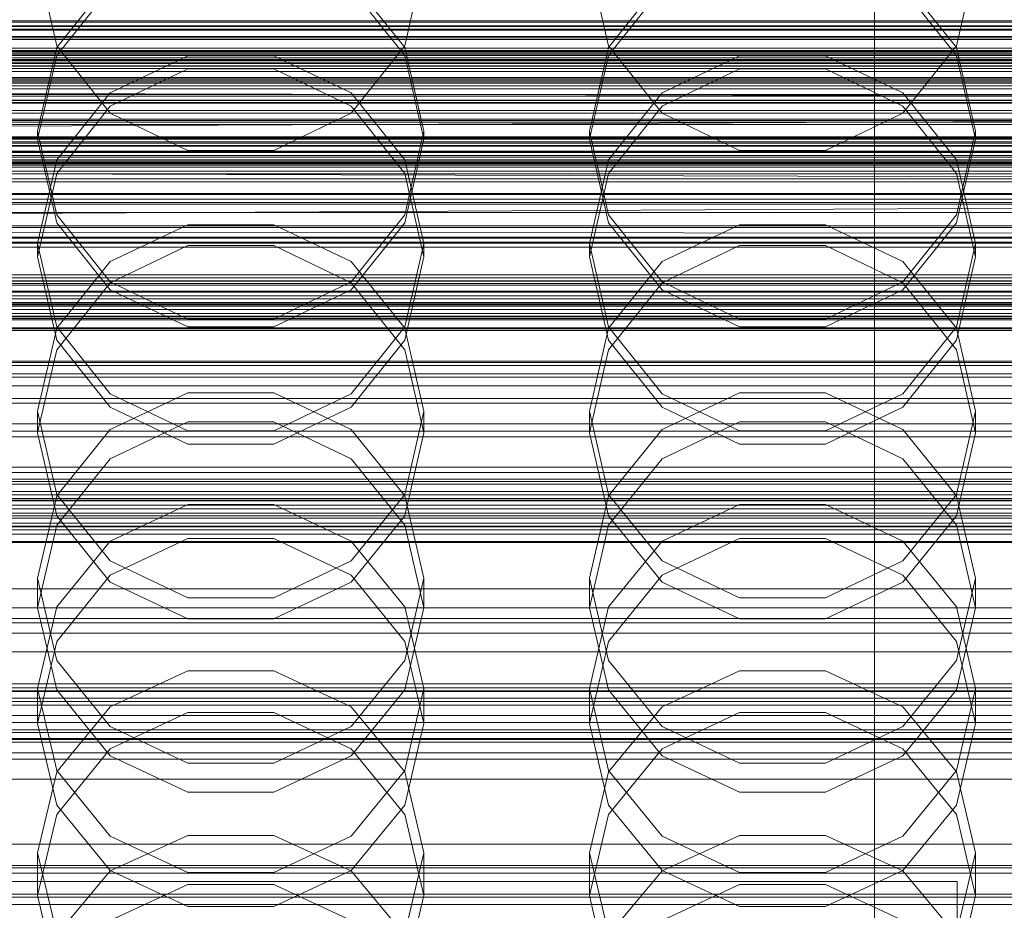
# Model space of a CAD drawing. Header units: millimetres. Extents: x -4738 to 65662, y -68080 to 6847.
# Tile 262 of 656: x -93 to 14, y -34378 to -34281. Entities that reach past the tile are written whole.
import ezdxf

# ---------------------------------------------------------------- set-up
doc = ezdxf.new("R2010")
doc.units = ezdxf.units.MM
for name, color, linetype, lineweight in [('COTAS_O', 1, 'Continuous', 0), ('COTAS_P', 1, 'Continuous', 0), ('frontal_briquetadora', 7, 'Continuous', 0), ('frontal_C01', 7, 'Continuous', 0), ('frontal_C02', 7, 'Continuous', 0), ('frontal_C03', 7, 'Continuous', 0), ('frontal_mezcladora', 7, 'Continuous', 0), ('frontal_secador', 7, 'Continuous', 0), ('frontal_tolva', 7, 'Continuous', 0)]:
    doc.layers.add(name, color=color, linetype=linetype, lineweight=lineweight)
doc.dimstyles.new('R19_100', dxfattribs={"dimtxt": 250, "dimasz": 150, "dimexe": 150, "dimexo": 80, "dimgap": 100, "dimtad": 1, "dimtih": 1, "dimtoh": 1, "dimdsep": 46, "dimcen": 0.09, "dimadec": 0, "dimazin": 0, "dimtfac": 1, "dimtdec": 4, "dimtofl": 0, "dimtmove": 0, "dimatfit": 3, "dimfxl": 1, "dimtolj": 1, "dimtzin": 0, "dimarcsym": 0})

# ---------------------------------------------------------------- blocks, each defined once
blk = doc.blocks.new('DIM_R31_48')
at = {"layer": 'COTAS_O'}
for p, q in [((-1725, -33700), (-1575, -33655)), ((1725, -33700), (1575, -33655)), ((-1725, -34400), (-1725, -33700)), ((-1725, -33700), (1725, -33700)), ((-1725, -33700), (-1575, -33745)), ((1725, -33700), (1575, -33745)), ((1725, -34400), (1725, -33700))]:
    blk.add_line(p, q, dxfattribs=at)
blk.add_text('3450 O', height=250, dxfattribs=at).set_placement((0, -33600))
blk = doc.blocks.new('DIM_R31_49')
at = {"layer": 'COTAS_P'}
for p, q in [((-150, -32300), (550, -32300)), ((550, -32300), (505, -32450)), ((550, -34900), (550, -32300)), ((550, -32300), (595, -32450)), ((550, -34900), (505, -34750)), ((550, -34900), (595, -34750)), ((-150, -34900), (550, -34900))]:
    blk.add_line(p, q, dxfattribs=at)
blk.add_text('2600 P', height=250, rotation=90, dxfattribs=at).set_placement((450, -33600))
blk = doc.blocks.new('DIM_R31_51')
at = {"layer": 'COTAS_O'}
for p, q in [((-650, -33700), (50, -33700)), ((50, -33700), (5, -33850)), ((50, -34900), (50, -33700)), ((50, -33700), (95, -33850)), ((50, -34900), (5, -34750)), ((50, -34900), (95, -34750)), ((-650, -34900), (50, -34900))]:
    blk.add_line(p, q, dxfattribs=at)
blk.add_text('1200 O', height=250, rotation=90, dxfattribs=at).set_placement((-50, -34300))
blk = doc.blocks.new('DIM_R31_52')
at = {"layer": 'COTAS_O'}
for p, q in [((-650, -34200), (-500, -34155)), ((650, -34200), (500, -34155)), ((-650, -34900), (-650, -34200)), ((-650, -34200), (650, -34200)), ((-650, -34200), (-500, -34245)), ((650, -34200), (500, -34245)), ((650, -34900), (650, -34200))]:
    blk.add_line(p, q, dxfattribs=at)
blk.add_text('1300 O', height=250, dxfattribs=at).set_placement((0, -34100))
blk = doc.blocks.new('DIM_R31_57')
at = {"layer": 'COTAS_P'}
for p, q in [((-305, -34680), (395, -34680)), ((395, -34680), (350, -34830)), ((395, -36000), (395, -34680)), ((395, -34680), (440, -34830)), ((395, -36000), (350, -35850)), ((395, -36000), (440, -35850)), ((-305, -36000), (395, -36000))]:
    blk.add_line(p, q, dxfattribs=at)
blk.add_text('1320 P', height=250, rotation=90, dxfattribs=at).set_placement((295, -35340))

msp = doc.modelspace()

# ---------------------------------------------------------------- linework, layer by layer
at = {"layer": 'frontal_briquetadora'}
for p, q in [((-88.92, -34284.112), (-91, -34275)), ((-49, -34275), (-51.08, -34284.112)), ((-28.92, -34284.112), (-31, -34275)), ((11, -34275), (8.92, -34284.112)), ((-83.093, -34276.965), (-88.92, -34284.263)), ((-51.08, -34284.263), (-56.907, -34276.965)), ((-23.093, -34276.965), (-28.92, -34284.263)), ((8.92, -34284.263), (3.093, -34276.965)), ((-88.92, -34285.14), (-83.094, -34277.832)), ((-56.906, -34277.832), (-51.08, -34285.14)), ((-28.92, -34285.14), (-23.094, -34277.832)), ((3.094, -34277.832), (8.92, -34285.14)), ((-83.094, -34291.418), (-88.92, -34284.112)), ((-51.08, -34284.112), (-56.906, -34291.418)), ((-23.094, -34291.418), (-28.92, -34284.112)), ((8.92, -34284.112), (3.094, -34291.418)), ((-160, -34284.973), (200, -34284.973)), ((-88.92, -34284.263), (-91, -34293.364)), ((-91, -34294.247), (-88.92, -34285.14)), ((-83.093, -34289.221), (-74.673, -34285.179)), ((-74.673, -34285.179), (-65.327, -34285.179)), ((-65.327, -34285.179), (-56.907, -34289.221)), ((-49, -34293.364), (-51.08, -34284.263)), ((-51.08, -34285.14), (-49, -34294.247)), ((-28.92, -34284.263), (-31, -34293.364)), ((-31, -34294.247), (-28.92, -34285.14)), ((-23.093, -34289.221), (-14.673, -34285.179)), ((-14.673, -34285.179), (-5.327, -34285.179)), ((-5.327, -34285.179), (3.093, -34289.221)), ((11, -34293.364), (8.92, -34284.263)), ((8.92, -34285.14), (11, -34294.247)), ((-74.674, -34286.607), (-83.094, -34290.664)), ((-65.326, -34286.607), (-74.674, -34286.607)), ((-56.906, -34290.664), (-65.326, -34286.607)), ((-14.674, -34286.607), (-23.094, -34290.664)), ((-5.326, -34286.607), (-14.674, -34286.607)), ((3.094, -34290.664), (-5.326, -34286.607)), ((-160, -34289.389), (200, -34289.389)), ((-88.92, -34296.503), (-83.093, -34289.221)), ((-56.907, -34289.221), (-51.08, -34296.503)), ((-28.92, -34296.503), (-23.093, -34289.221)), ((3.093, -34289.221), (8.92, -34296.503)), ((-83.094, -34290.664), (-88.92, -34297.965)), ((-74.674, -34295.473), (-83.094, -34291.418)), ((-56.906, -34291.418), (-65.326, -34295.473)), ((-51.08, -34297.964), (-56.906, -34290.664)), ((-23.094, -34290.664), (-28.92, -34297.965)), ((-14.674, -34295.473), (-23.094, -34291.418)), ((3.094, -34291.418), (-5.326, -34295.473)), ((8.92, -34297.964), (3.094, -34290.664)), ((-91, -34293.364), (-91, -34294.247)), ((-91, -34293.364), (-88.92, -34302.464)), ((-51.08, -34302.464), (-49, -34293.364)), ((-49, -34293.364), (-49, -34294.247)), ((-31, -34293.364), (-31, -34294.247)), ((-31, -34293.364), (-28.92, -34302.464)), ((8.92, -34302.464), (11, -34293.364)), ((11, -34293.364), (11, -34294.247)), ((-91, -34294.247), (-109, -34294.247)), ((-88.92, -34303.343), (-91, -34294.247)), ((-49, -34294.247), (-51.08, -34303.343)), ((-31, -34294.247), (-49, -34294.247)), ((-28.92, -34303.343), (-31, -34294.247)), ((11, -34294.247), (8.92, -34303.343)), ((29, -34294.247), (11, -34294.247)), ((-65.326, -34295.473), (-74.674, -34295.473)), ((-5.326, -34295.473), (-14.674, -34295.473)), ((-91, -34305.584), (-88.92, -34296.503)), ((-51.08, -34296.503), (-49, -34305.584)), ((-31, -34305.584), (-28.92, -34296.503)), ((8.92, -34296.503), (11, -34305.584)), ((-88.92, -34297.965), (-91, -34307.055)), ((-49, -34307.055), (-51.08, -34297.964)), ((-28.92, -34297.965), (-31, -34307.055)), ((11, -34307.055), (8.92, -34297.964)), ((-88.92, -34302.464), (-83.093, -34309.762)), ((-83.094, -34310.629), (-88.92, -34303.343)), ((-56.907, -34309.762), (-51.08, -34302.464)), ((-51.08, -34303.343), (-56.906, -34310.629)), ((-28.92, -34302.464), (-23.093, -34309.762)), ((-23.094, -34310.629), (-28.92, -34303.343)), ((3.093, -34309.762), (8.92, -34302.464)), ((8.92, -34303.343), (3.094, -34310.629)), ((-83.093, -34307.571), (-74.673, -34303.551)), ((-74.673, -34303.551), (-65.327, -34303.551)), ((-65.327, -34303.551), (-56.907, -34307.571)), ((-23.093, -34307.571), (-14.673, -34303.551)), ((-14.673, -34303.551), (-5.327, -34303.551)), ((-5.327, -34303.551), (3.093, -34307.571)), ((-91, -34305.584), (-91, -34307.055)), ((-88.92, -34314.665), (-91, -34305.584)), ((-74.674, -34305.831), (-83.094, -34309.876)), ((-65.326, -34305.831), (-74.674, -34305.831)), ((-56.906, -34309.876), (-65.326, -34305.831)), ((-49, -34305.584), (-51.08, -34314.665)), ((-49, -34305.584), (-49, -34307.055)), ((-31, -34305.584), (-31, -34307.055)), ((-28.92, -34314.665), (-31, -34305.584)), ((-14.674, -34305.831), (-23.094, -34309.876)), ((-5.326, -34305.831), (-14.674, -34305.831)), ((3.094, -34309.876), (-5.326, -34305.831)), ((11, -34305.584), (8.92, -34314.665)), ((11, -34305.584), (11, -34307.055)), ((-91, -34307.055), (-88.92, -34316.128)), ((-88.92, -34314.816), (-83.093, -34307.571)), ((-56.907, -34307.571), (-51.08, -34314.816)), ((-51.08, -34316.128), (-49, -34307.055)), ((-31, -34307.055), (-28.92, -34316.128)), ((-28.92, -34314.816), (-23.093, -34307.571)), ((3.093, -34307.571), (8.92, -34314.816)), ((8.92, -34316.128), (11, -34307.055)), ((-83.093, -34309.762), (-74.673, -34313.812)), ((-65.327, -34313.812), (-56.907, -34309.762)), ((-23.093, -34309.762), (-14.673, -34313.812)), ((-5.327, -34313.812), (3.093, -34309.762)), ((-83.094, -34309.876), (-88.92, -34317.151)), ((-74.674, -34314.669), (-83.094, -34310.629)), ((-56.906, -34310.629), (-65.326, -34314.669)), ((-51.08, -34317.151), (-56.906, -34309.876)), ((-23.094, -34309.876), (-28.92, -34317.151)), ((-14.674, -34314.669), (-23.094, -34310.629)), ((3.094, -34310.629), (-5.326, -34314.669)), ((8.92, -34317.151), (3.094, -34309.876)), ((-74.673, -34313.812), (-65.327, -34313.812)), ((-14.673, -34313.812), (-5.327, -34313.812)), ((-91, -34323.849), (-88.92, -34314.816)), ((-83.093, -34321.948), (-88.92, -34314.665)), ((-65.326, -34314.669), (-74.674, -34314.669)), ((-51.08, -34314.665), (-56.907, -34321.948)), ((-51.08, -34314.816), (-49, -34323.849)), ((-31, -34323.849), (-28.92, -34314.816)), ((-23.093, -34321.948), (-28.92, -34314.665)), ((-5.326, -34314.669), (-14.674, -34314.669)), ((8.92, -34314.665), (3.093, -34321.948)), ((8.92, -34314.816), (11, -34323.849)), ((-88.92, -34316.128), (-83.094, -34323.39)), ((-56.906, -34323.39), (-51.08, -34316.128)), ((-28.92, -34316.128), (-23.094, -34323.39)), ((3.094, -34323.39), (8.92, -34316.128)), ((-88.92, -34317.151), (-91, -34326.199)), ((-49, -34326.199), (-51.08, -34317.151)), ((-28.92, -34317.151), (-31, -34326.199)), ((11, -34326.199), (8.92, -34317.151)), ((-74.673, -34321.854), (-83.093, -34325.844)), ((-74.673, -34325.989), (-83.093, -34321.948)), ((-65.327, -34321.854), (-74.673, -34321.854)), ((-56.907, -34325.844), (-65.327, -34321.854)), ((-56.907, -34321.948), (-65.327, -34325.989)), ((-14.673, -34321.854), (-23.093, -34325.844)), ((-14.673, -34325.989), (-23.093, -34321.948)), ((-5.327, -34321.854), (-14.673, -34321.854)), ((3.093, -34325.844), (-5.327, -34321.854)), ((3.093, -34321.948), (-5.327, -34325.989)), ((-83.094, -34323.39), (-74.674, -34327.416)), ((-65.326, -34327.416), (-56.906, -34323.39)), ((-23.094, -34323.39), (-14.674, -34327.416)), ((-5.326, -34327.416), (3.094, -34323.39)), ((-91, -34323.849), (-91, -34326.199)), ((-91, -34323.849), (-88.92, -34332.883)), ((-51.08, -34332.883), (-49, -34323.849)), ((-49, -34323.849), (-49, -34326.199)), ((-31, -34323.849), (-31, -34326.199)), ((-31, -34323.849), (-28.92, -34332.883)), ((8.92, -34332.883), (11, -34323.849)), ((11, -34323.849), (11, -34326.199)), ((-83.093, -34325.844), (-88.92, -34333.033)), ((-83.094, -34329.005), (-74.674, -34324.981)), ((-74.674, -34324.981), (-65.326, -34324.981)), ((-65.326, -34324.981), (-56.906, -34329.005)), ((-51.08, -34333.033), (-56.907, -34325.844)), ((-23.093, -34325.844), (-28.92, -34333.033)), ((-23.094, -34329.005), (-14.674, -34324.981)), ((-14.674, -34324.981), (-5.326, -34324.981)), ((-5.326, -34324.981), (3.094, -34329.005)), ((8.92, -34333.033), (3.093, -34325.844)), ((-88.92, -34335.219), (-91, -34326.199)), ((-65.327, -34325.989), (-74.673, -34325.989)), ((-49, -34326.199), (-51.08, -34335.22)), ((-28.92, -34335.219), (-31, -34326.199)), ((-5.327, -34325.989), (-14.673, -34325.989)), ((11, -34326.199), (8.92, -34335.22)), ((-74.674, -34327.416), (-65.326, -34327.416)), ((-14.674, -34327.416), (-5.326, -34327.416)), ((-88.92, -34336.235), (-83.094, -34329.005)), ((-56.906, -34329.005), (-51.08, -34336.235)), ((-28.92, -34336.235), (-23.094, -34329.005)), ((3.094, -34329.005), (8.92, -34336.235)), ((-88.92, -34333.033), (-91, -34341.997)), ((-88.92, -34332.883), (-83.093, -34340.127)), ((-56.907, -34340.127), (-51.08, -34332.883)), ((-49, -34341.997), (-51.08, -34333.033)), ((-28.92, -34333.033), (-31, -34341.997)), ((-28.92, -34332.883), (-23.093, -34340.127)), ((3.093, -34340.127), (8.92, -34332.883)), ((11, -34341.997), (8.92, -34333.033)), ((-83.093, -34337.96), (-74.673, -34333.996)), ((-74.673, -34333.996), (-65.327, -34333.996)), ((-65.327, -34333.996), (-56.907, -34337.96)), ((-23.093, -34337.96), (-14.673, -34333.996)), ((-14.673, -34333.996), (-5.327, -34333.996)), ((-5.327, -34333.996), (3.093, -34337.96)), ((-83.094, -34342.432), (-88.92, -34335.219)), ((-51.08, -34335.22), (-56.906, -34342.432)), ((-23.094, -34342.432), (-28.92, -34335.219)), ((8.92, -34335.22), (3.094, -34342.432)), ((-91, -34345.219), (-88.92, -34336.235)), ((-51.08, -34336.235), (-49, -34345.219)), ((-31, -34345.219), (-28.92, -34336.235)), ((8.92, -34336.235), (11, -34345.219)), ((-88.92, -34345.102), (-83.093, -34337.96)), ((-74.674, -34337.684), (-83.094, -34341.688)), ((-65.326, -34337.684), (-74.674, -34337.684)), ((-56.906, -34341.688), (-65.326, -34337.684)), ((-56.907, -34337.96), (-51.08, -34345.102)), ((-28.92, -34345.102), (-23.093, -34337.96)), ((-14.674, -34337.684), (-23.094, -34341.688)), ((-5.326, -34337.684), (-14.674, -34337.684)), ((3.094, -34341.688), (-5.326, -34337.684)), ((3.093, -34337.96), (8.92, -34345.102)), ((-83.093, -34340.127), (-74.673, -34344.148)), ((-65.327, -34344.148), (-56.907, -34340.127)), ((-23.093, -34340.127), (-14.673, -34344.148)), ((-5.327, -34344.148), (3.093, -34340.127)), ((-83.094, -34341.688), (-88.92, -34348.879)), ((-51.08, -34348.879), (-56.906, -34341.688)), ((-23.094, -34341.688), (-28.92, -34348.879)), ((8.92, -34348.879), (3.094, -34341.688)), ((-91, -34341.997), (-91, -34345.219)), ((-91, -34341.997), (-88.92, -34350.961)), ((-74.674, -34346.427), (-83.094, -34342.432)), ((-56.906, -34342.432), (-65.326, -34346.427)), ((-51.08, -34350.961), (-49, -34341.997)), ((-49, -34341.997), (-49, -34345.219)), ((-31, -34341.997), (-31, -34345.219)), ((-31, -34341.997), (-28.92, -34350.961)), ((-14.674, -34346.427), (-23.094, -34342.432)), ((3.094, -34342.432), (-5.326, -34346.427)), ((8.92, -34350.961), (11, -34341.997)), ((11, -34341.997), (11, -34345.219)), ((-91, -34354.008), (-88.92, -34345.102)), ((-74.673, -34344.148), (-65.327, -34344.148)), ((-51.08, -34345.102), (-49, -34354.008)), ((-31, -34354.008), (-28.92, -34345.102)), ((-14.673, -34344.148), (-5.327, -34344.148)), ((8.92, -34345.102), (11, -34354.008)), ((-88.92, -34354.166), (-91, -34345.219)), ((-49, -34345.219), (-51.08, -34354.166)), ((-28.92, -34354.166), (-31, -34345.219)), ((11, -34345.219), (8.92, -34354.166)), ((-65.326, -34346.427), (-74.674, -34346.427)), ((-5.326, -34346.427), (-14.674, -34346.427)), ((-88.92, -34348.879), (-91, -34357.809)), ((-49, -34357.809), (-51.08, -34348.879)), ((-28.92, -34348.879), (-31, -34357.809)), ((11, -34357.809), (8.92, -34348.879)), ((-88.92, -34350.961), (-83.093, -34358.15)), ((-56.907, -34358.15), (-51.08, -34350.961)), ((-28.92, -34350.961), (-23.093, -34358.15)), ((3.093, -34358.15), (8.92, -34350.961)), ((-83.093, -34356.004), (-74.673, -34352.087)), ((-74.673, -34352.087), (-65.327, -34352.087)), ((-65.327, -34352.087), (-56.907, -34356.004)), ((-23.093, -34356.004), (-14.673, -34352.087)), ((-14.673, -34352.087), (-5.327, -34352.087)), ((-5.327, -34352.087), (3.093, -34356.004)), ((-91, -34354.008), (-91, -34357.809)), ((-88.92, -34362.915), (-91, -34354.008)), ((-83.094, -34361.311), (-88.92, -34354.166)), ((-51.08, -34354.166), (-56.906, -34361.311)), ((-49, -34354.008), (-51.08, -34362.915)), ((-49, -34354.008), (-49, -34357.809)), ((-31, -34354.008), (-31, -34357.809)), ((-28.92, -34362.915), (-31, -34354.008)), ((-23.094, -34361.311), (-28.92, -34354.166)), ((8.92, -34354.166), (3.094, -34361.311)), ((11, -34354.008), (8.92, -34362.915)), ((11, -34354.008), (11, -34357.809)), ((-88.92, -34363.062), (-83.093, -34356.004)), ((-74.674, -34356.608), (-83.094, -34360.574)), ((-65.326, -34356.608), (-74.674, -34356.608)), ((-56.906, -34360.574), (-65.326, -34356.608)), ((-56.907, -34356.004), (-51.08, -34363.062)), ((-28.92, -34363.062), (-23.093, -34356.004)), ((-14.674, -34356.608), (-23.094, -34360.574)), ((-5.326, -34356.608), (-14.674, -34356.608)), ((3.094, -34360.574), (-5.326, -34356.608)), ((3.093, -34356.004), (8.92, -34363.062)), ((-91, -34357.809), (-88.92, -34366.693)), ((-51.08, -34366.693), (-49, -34357.809)), ((-31, -34357.809), (-28.92, -34366.693)), ((8.92, -34366.693), (11, -34357.809)), ((-83.093, -34358.15), (-74.673, -34362.14)), ((-65.327, -34362.14), (-56.907, -34358.15)), ((-23.093, -34358.15), (-14.673, -34362.14)), ((-5.327, -34362.14), (3.093, -34358.15)), ((-83.094, -34360.574), (-88.92, -34367.693)), ((-51.08, -34367.692), (-56.906, -34360.574)), ((-23.094, -34360.574), (-28.92, -34367.693)), ((8.92, -34367.692), (3.094, -34360.574)), ((-74.674, -34365.266), (-83.094, -34361.311)), ((-74.673, -34362.14), (-65.327, -34362.14)), ((-56.906, -34361.311), (-65.326, -34365.266)), ((-14.674, -34365.266), (-23.094, -34361.311)), ((-14.673, -34362.14), (-5.327, -34362.14)), ((3.094, -34361.311), (-5.326, -34365.266)), ((-91, -34371.863), (-88.92, -34363.062)), ((-83.093, -34370.057), (-88.92, -34362.915)), ((-51.08, -34362.915), (-56.907, -34370.057)), ((-51.08, -34363.062), (-49, -34371.863)), ((-31, -34371.863), (-28.92, -34363.062)), ((-23.093, -34370.057), (-28.92, -34362.915)), ((8.92, -34362.915), (3.093, -34370.057)), ((8.92, -34363.062), (11, -34371.863)), ((-65.326, -34365.266), (-74.674, -34365.266)), ((-5.326, -34365.266), (-14.674, -34365.266)), ((-88.92, -34366.693), (-83.094, -34373.784)), ((-56.906, -34373.784), (-51.08, -34366.693)), ((-28.92, -34366.693), (-23.094, -34373.784)), ((3.094, -34373.784), (8.92, -34366.693)), ((-88.92, -34367.693), (-91, -34376.522)), ((-49, -34376.522), (-51.08, -34367.692)), ((-28.92, -34367.693), (-31, -34376.522)), ((11, -34376.522), (8.92, -34367.692)), ((-74.673, -34369.992), (-83.093, -34373.853)), ((-74.673, -34374.021), (-83.093, -34370.057)), ((-65.327, -34369.992), (-74.673, -34369.992)), ((-56.907, -34373.853), (-65.327, -34369.992)), ((-56.907, -34370.057), (-65.327, -34374.021)), ((-14.673, -34369.992), (-23.093, -34373.853)), ((-14.673, -34374.021), (-23.093, -34370.057)), ((-5.327, -34369.992), (-14.673, -34369.992)), ((3.093, -34373.853), (-5.327, -34369.992)), ((3.093, -34370.057), (-5.327, -34374.021)), ((-91, -34371.863), (-91, -34376.522)), ((-91, -34371.863), (-88.92, -34380.664)), ((-51.08, -34380.664), (-49, -34371.863)), ((-49, -34371.863), (-49, -34376.522)), ((-31, -34371.863), (-31, -34376.522)), ((-31, -34371.863), (-28.92, -34380.664)), ((8.92, -34380.664), (11, -34371.863)), ((11, -34371.863), (11, -34376.522)), ((-83.093, -34373.853), (-88.92, -34380.809)), ((-83.094, -34373.784), (-74.674, -34377.708)), ((-65.327, -34374.021), (-74.673, -34374.021)), ((-65.326, -34377.708), (-56.906, -34373.784)), ((-51.08, -34380.809), (-56.907, -34373.853)), ((-23.093, -34373.853), (-28.92, -34380.809)), ((-23.094, -34373.784), (-14.674, -34377.708)), ((-5.327, -34374.021), (-14.673, -34374.021)), ((-5.326, -34377.708), (3.094, -34373.784)), ((8.92, -34380.809), (3.093, -34373.853)), ((-83.094, -34379.254), (-74.674, -34375.335)), ((-74.674, -34375.335), (-65.326, -34375.335)), ((-65.326, -34375.335), (-56.906, -34379.254)), ((-23.094, -34379.254), (-14.674, -34375.335)), ((-14.674, -34375.335), (-5.326, -34375.335)), ((-5.326, -34375.335), (3.094, -34379.254)), ((-88.92, -34385.296), (-91, -34376.522)), ((-49, -34376.522), (-51.08, -34385.296)), ((-28.92, -34385.296), (-31, -34376.522)), ((11, -34376.522), (8.92, -34385.296)), ((-74.674, -34377.708), (-65.326, -34377.708)), ((-14.674, -34377.708), (-5.326, -34377.708))]:
    msp.add_line(p, q, dxfattribs=at)
at = {"layer": 'frontal_C01'}
for p, q in [((0, -34520.192), (0, -34257.579)), ((0, -34263.359), (0, -34525.972)), ((-148, -34281.384), (148, -34281.384)), ((-148, -34281.526), (148, -34281.526)), ((-130, -34281.52), (130, -34281.52)), ((-148, -34283.232), (148, -34283.232)), ((-148, -34283.406), (148, -34283.406)), ((148, -34285.392), (-148, -34285.392)), ((-148, -34285.587), (148, -34285.587)), ((-148, -34287.718), (148, -34287.718)), ((-148, -34287.919), (148, -34287.919)), ((-130, -34287.534), (130, -34287.534)), ((-130, -34288.103), (130, -34288.103)), ((-148, -34290.05), (148, -34290.05)), ((-148, -34290.245), (148, -34290.245)), ((-148, -34292.231), (148, -34292.231)), ((-148, -34292.405), (148, -34292.405)), ((-148, -34294.111), (148, -34294.111)), ((-148, -34294.253), (148, -34294.253)), ((-130, -34294.117), (130, -34294.117)), ((-130, -34294.667), (130, -34294.667)), ((-148, -34295.562), (148, -34295.562)), ((-148, -34295.663), (148, -34295.663)), ((-148, -34296.485), (148, -34296.485)), ((-148, -34296.537), (148, -34296.537)), ((-148, -34296.818), (148, -34296.818)), ((-130, -34300.271), (130, -34300.271)), ((-130, -34300.764), (130, -34300.764)), ((-130, -34305.577), (130, -34305.577)), ((-130, -34305.979), (130, -34305.979)), ((-130, -34309.672), (130, -34309.672)), ((-130, -34309.956), (130, -34309.956)), ((-130, -34312.278), (130, -34312.278)), ((-130, -34312.425), (130, -34312.425)), ((-130, -34313.217), (130, -34313.217)), ((-450, -34337.218), (450, -34337.218)), ((450, -34348.002), (-450, -34348.002)), ((-425, -34347.993), (425, -34347.993)), ((425, -34359.548), (-425, -34359.548)), ((425, -34361.689), (-425, -34361.689)), ((450, -34370.922), (-450, -34370.922)), ((-425, -34373.245), (425, -34373.245))]:
    msp.add_line(p, q, dxfattribs=at)
at = {"layer": 'frontal_C02'}
for p, q in [((0, -34521.432), (0, -34230.937)), ((0, -34236.667), (0, -34527.162)), ((-130, -34282.373), (130, -34282.373)), ((-130, -34283.41), (130, -34283.41)), ((-559, -34284.761), (559, -34284.761)), ((-130, -34285.159), (130, -34285.159)), ((-130, -34285.696), (130, -34285.696)), ((-130, -34286.292), (130, -34286.292)), ((-425, -34319.779), (425, -34319.779)), ((425, -34331.234), (-425, -34331.234)), ((425, -34334.92), (-425, -34334.92)), ((-425, -34346.375), (425, -34346.375))]:
    msp.add_line(p, q, dxfattribs=at)
at = {"layer": 'frontal_C03'}
for p, q in [((1496, -34281.93), (-1496, -34281.93)), ((1496, -34282.265), (-1496, -34282.265)), ((1496, -34284.605), (-1496, -34284.605)), ((1496, -34285.106), (-1496, -34285.106)), ((-1250, -34284.794), (1250, -34284.794)), ((1250, -34286.273), (-1250, -34286.273)), ((1250, -34286.559), (-1250, -34286.559)), ((1250, -34286.875), (-1250, -34286.875)), ((-1496, -34288.163), (1496, -34288.163)), ((1250, -34287.669), (-1250, -34287.669)), ((1496, -34288.754), (-1496, -34288.754)), ((-1250, -34288.434), (1250, -34288.434)), ((1250, -34289.556), (-1250, -34289.556)), ((1250, -34290.321), (-1250, -34290.321)), ((1250, -34291.115), (-1250, -34291.115)), ((1250, -34291.431), (-1250, -34291.431)), ((1496, -34292.063), (-1496, -34292.063)), ((1496, -34292.655), (-1496, -34292.655)), ((1250, -34294.544), (-1250, -34294.544)), ((1496, -34295.711), (-1496, -34295.711)), ((1496, -34296.213), (-1496, -34296.213)), ((1250, -34296.023), (-1250, -34296.023)), ((1250, -34296.711), (-1250, -34296.711)), ((1250, -34297.088), (-1250, -34297.088)), ((1496, -34298.552), (-1496, -34298.552)), ((1496, -34298.887), (-1496, -34298.887)), ((1496, -34300.153), (-1496, -34300.153)), ((1496, -34300.271), (-1496, -34300.271)), ((1250, -34301.139), (-1250, -34301.139)), ((1250, -34302.211), (-1250, -34302.211)), ((1250, -34303.665), (-1250, -34303.665)), ((1250, -34304.919), (-1250, -34304.919)), ((1250, -34309.017), (-1250, -34309.017)), ((1250, -34309.333), (-1250, -34309.333)), ((1250, -34309.698), (-1250, -34309.698)), ((1250, -34310.127), (-1250, -34310.127)), ((1250, -34310.767), (-1250, -34310.767)), ((-1250, -34310.891), (1250, -34310.891)), ((1250, -34311.302), (-1250, -34311.302)), ((1250, -34311.605), (-1250, -34311.605)), ((-1579, -34312.165), (1579, -34312.165)), ((1250, -34312.014), (-1250, -34312.014)), ((1250, -34312.778), (-1250, -34312.778)), ((1250, -34313.572), (-1250, -34313.572)), ((1250, -34313.889), (-1250, -34313.889)), ((1250, -34314.77), (-1250, -34314.77)), ((1250, -34315.064), (-1250, -34315.064)), ((1496, -34318.408), (-1496, -34318.408)), ((1496, -34318.526), (-1496, -34318.526)), ((1496, -34319.792), (-1496, -34319.792)), ((1496, -34320.127), (-1496, -34320.127)), ((-1250, -34321.084), (1250, -34321.084)), ((1496, -34322.466), (-1496, -34322.466)), ((1496, -34322.968), (-1496, -34322.968)), ((1250, -34322.976), (-1250, -34322.976)), ((-1496, -34326.024), (1496, -34326.024)), ((1496, -34326.616), (-1496, -34326.616)), ((1496, -34329.924), (-1496, -34329.924)), ((1496, -34330.516), (-1496, -34330.516)), ((1250, -34331.474), (-1250, -34331.474)), ((1250, -34331.791), (-1250, -34331.791)), ((1250, -34332.585), (-1250, -34332.585)), ((-1250, -34333.349), (1250, -34333.349)), ((1496, -34333.573), (-1496, -34333.573)), ((1496, -34334.074), (-1496, -34334.074)), ((1250, -34333.564), (-1250, -34333.564)), ((1250, -34334.472), (-1250, -34334.472)), ((1250, -34335.236), (-1250, -34335.236)), ((1250, -34335.457), (-1250, -34335.457)), ((1496, -34336.414), (-1496, -34336.414)), ((1250, -34336.03), (-1250, -34336.03)), ((1250, -34336.346), (-1250, -34336.346)), ((1496, -34336.749), (-1496, -34336.749)), ((1496, -34338.015), (-1496, -34338.015)), ((1496, -34338.132), (-1496, -34338.132)), ((1250, -34345.238), (-1250, -34345.238)), ((1250, -34346.843), (-1250, -34346.843)), ((1250, -34353.932), (-1250, -34353.932)), ((1250, -34354.248), (-1250, -34354.248)), ((1250, -34354.329), (-1250, -34354.329)), ((1250, -34355.042), (-1250, -34355.042)), ((1250, -34355.401), (-1250, -34355.401)), ((-1250, -34355.806), (1250, -34355.806)), ((1250, -34356.929), (-1250, -34356.929)), ((1250, -34357.694), (-1250, -34357.694)), ((1250, -34358.488), (-1250, -34358.488)), ((1250, -34358.804), (-1250, -34358.804)), ((1250, -34359.453), (-1250, -34359.453)), ((1250, -34359.829), (-1250, -34359.829)), ((1250, -34376.389), (-1250, -34376.389)), ((1250, -34376.706), (-1250, -34376.706)), ((1250, -34377.5), (-1250, -34377.5))]:
    msp.add_line(p, q, dxfattribs=at)
at = {"layer": 'frontal_mezcladora'}
for p in [(-189, -34375), (9, -34435)]:
    msp.add_line(p, (9, -34375), dxfattribs=at)
at = {"layer": 'frontal_secador'}
for p, q in [((1320, -34282), (-1320, -34282)), ((1250, -34282), (-1250, -34282)), ((1320, -34282.273), (-1320, -34282.273)), ((1320, -34283.072), (-1320, -34283.072)), ((1320, -34284.343), (-1320, -34284.343)), ((1250, -34284.651), (-1250, -34284.651)), ((1320, -34286), (-1320, -34286)), ((1250, -34285.859), (-1250, -34285.859)), ((-1250, -34286), (1250, -34286)), ((1320, -34287.929), (-1320, -34287.929)), ((-422.12, -34288.52), (420.5, -34290.5)), ((-1320, -34290), (1320, -34290)), ((-1250, -34290), (1250, -34290)), ((-413.48, -34294.28), (420.5, -34290.5)), ((1320, -34292.071), (-1320, -34292.071)), ((1320, -34294), (-1320, -34294)), ((1250, -34294.141), (-1250, -34294.141)), ((-413.48, -34294.28), (410.42, -34294.82)), ((-407, -34295), (410.42, -34294.82)), ((1320, -34295.657), (-1320, -34295.657)), ((407, -34295), (-407, -34295)), ((1320, -34296.928), (-1320, -34296.928)), ((1320, -34297.727), (-1320, -34297.727)), ((1320, -34298), (-1320, -34298)), ((1250, -34297.285), (-1250, -34297.285)), ((1250, -34298), (-1250, -34298)), ((-431.48, -34297.08), (429.5, -34299.5)), ((-420.92, -34304.12), (429.5, -34299.5)), ((1250, -34301.314), (-1250, -34301.314)), ((1250, -34303.856), (-1250, -34303.856)), ((-420.92, -34304.12), (417.18, -34304.78)), ((1250, -34305.455), (-1250, -34305.455)), ((-413, -34305), (417.18, -34304.78)), ((413, -34305), (-413, -34305)), ((1250, -34306), (-1250, -34306)), ((1360, -34313.5), (-1360, -34313.5)), ((1250, -34313.75), (-1250, -34313.75)), ((1360, -34314.863), (-1360, -34314.863)), ((1360, -34318.859), (-1360, -34318.859)), ((1360, -34325.216), (-1360, -34325.216)), ((1250, -34332.924), (-1250, -34332.924)), ((1360, -34333.5), (-1360, -34333.5)), ((1360, -34343.147), (-1360, -34343.147)), ((-1360, -34353.5), (1360, -34353.5)), ((-1250, -34353.5), (1250, -34353.5)), ((1360, -34363.853), (-1360, -34363.853)), ((1360, -34373.5), (-1360, -34373.5)), ((1250, -34374.076), (-1250, -34374.076))]:
    msp.add_line(p, q, dxfattribs=at)
at = {"layer": 'frontal_tolva'}
for p, q in [((-1821.5, -34350), (1821.5, -34350)), ((-1821.5, -34361), (1821.5, -34361))]:
    msp.add_line(p, q, dxfattribs=at)

# ---------------------------------------------------------------- dimensions: what is measured, and where the dimension line sits
at = {"layer": 'COTAS_O'}
for p1, p2, distance, picture, middle in [((-650, -34900), (-650, -33700), -700, 'DIM_R31_51', (50, -34300)), ((-1725, -34400), (1725, -34400), 700, 'DIM_R31_48', (0, -33700)), ((-650, -34900), (650, -34900), 700, 'DIM_R31_52', (0, -34200))]:
    dim = msp.add_aligned_dim(p1=p1, p2=p2, distance=distance, text='<> O', dimstyle='R19_100', dxfattribs=at)
    dim.commit()
    dim.dimension.update_dxf_attribs({"geometry": picture, "text_midpoint": middle})
at = {"layer": 'COTAS_P'}
for p1, p2, picture, middle in [((-150, -34900), (-150, -32300), 'DIM_R31_49', (550, -33600)), ((-305, -36000), (-305, -34680), 'DIM_R31_57', (395, -35340))]:
    dim = msp.add_aligned_dim(p1=p1, p2=p2, distance=-700, text='<> P', dimstyle='R19_100', dxfattribs=at)
    dim.commit()
    dim.dimension.update_dxf_attribs({"geometry": picture, "text_midpoint": middle})

doc.saveas('drawing.dxf')
